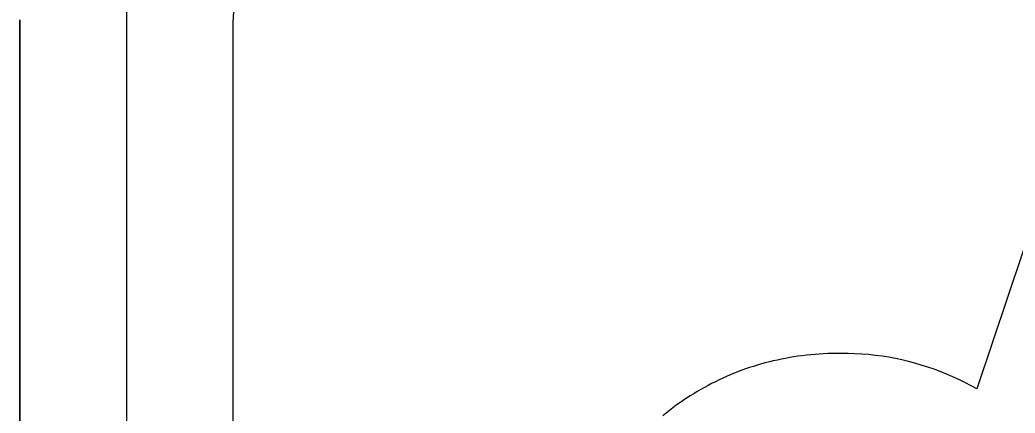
# Model space of a CAD drawing. Extents: x 99976 to 100136, y 99905 to 100011.
# Drawn here: x 100069.4236 to 100069.5418, y 99975.5954 to 99975.642 of the extents above; entities that cross this region are included whole.
import ezdxf

# ---------------------------------------------------------------- set-up
doc = ezdxf.new("R2010")
doc.units = 0
doc.layers.add('TR_SN_ConstructionSigns', color=7, linetype='Continuous')

msp = doc.modelspace()

# ---------------------------------------------------------------- linework, layer by layer
at = {"layer": 'TR_SN_ConstructionSigns'}
for p, q in [((100069.42363, 99975.23704), (100069.42363, 99975.64204)), ((100069.42363, 99975.64204), (100069.42363, 99975.23704)), ((100069.42363, 99975.64204), (100069.42363, 99975.23704)), ((100069.43628, 99975.64204), (100069.43628, 99975.23704)), ((100069.44894, 99975.23704), (100069.44894, 99975.64204)), ((100069.54583, 99975.62397), (100069.53725, 99975.59828)), ((100069.51601, 99975.60215), (100069.51551, 99975.60208)), ((100069.51651, 99975.60222), (100069.51601, 99975.60215)), ((100069.51701, 99975.60228), (100069.51651, 99975.60222)), ((100069.51751, 99975.60233), (100069.51701, 99975.60228)), ((100069.51802, 99975.60237), (100069.51751, 99975.60233)), ((100069.51853, 99975.60241), (100069.51802, 99975.60237)), ((100069.51904, 99975.60244), (100069.51853, 99975.60241)), ((100069.51956, 99975.60247), (100069.51904, 99975.60244)), ((100069.52008, 99975.60249), (100069.51956, 99975.60247)), ((100069.5206, 99975.6025), (100069.52008, 99975.60249)), ((100069.52112, 99975.6025), (100069.5206, 99975.6025)), ((100069.52194, 99975.60249), (100069.52112, 99975.6025)), ((100069.52276, 99975.60246), (100069.52194, 99975.60249)), ((100069.52358, 99975.60241), (100069.52276, 99975.60246)), ((100069.52438, 99975.60235), (100069.52358, 99975.60241)), ((100069.52518, 99975.60226), (100069.52438, 99975.60235)), ((100069.52598, 99975.60215), (100069.52518, 99975.60226)), ((100069.52677, 99975.60203), (100069.52598, 99975.60215)), ((100069.51071, 99975.60096), (100069.51024, 99975.60081)), ((100069.51118, 99975.6011), (100069.51071, 99975.60096)), ((100069.51165, 99975.60124), (100069.51118, 99975.6011)), ((100069.51212, 99975.60137), (100069.51165, 99975.60124)), ((100069.5126, 99975.60149), (100069.51212, 99975.60137)), ((100069.51307, 99975.6016), (100069.5126, 99975.60149)), ((100069.51356, 99975.60171), (100069.51307, 99975.6016)), ((100069.51404, 99975.60181), (100069.51356, 99975.60171)), ((100069.51453, 99975.60191), (100069.51404, 99975.60181)), ((100069.51502, 99975.602), (100069.51453, 99975.60191)), ((100069.51551, 99975.60208), (100069.51502, 99975.602)), ((100069.52756, 99975.60189), (100069.52677, 99975.60203)), ((100069.52833, 99975.60172), (100069.52756, 99975.60189)), ((100069.52911, 99975.60154), (100069.52833, 99975.60172)), ((100069.52988, 99975.60134), (100069.52911, 99975.60154)), ((100069.53064, 99975.60112), (100069.52988, 99975.60134)), ((100069.5314, 99975.60088), (100069.53064, 99975.60112)), ((100069.50796, 99975.59995), (100069.50752, 99975.59976)), ((100069.50841, 99975.60014), (100069.50796, 99975.59995)), ((100069.50887, 99975.60032), (100069.50841, 99975.60014)), ((100069.50932, 99975.60049), (100069.50887, 99975.60032)), ((100069.50978, 99975.60065), (100069.50932, 99975.60049)), ((100069.51024, 99975.60081), (100069.50978, 99975.60065)), ((100069.53215, 99975.60062), (100069.5314, 99975.60088)), ((100069.53289, 99975.60035), (100069.53215, 99975.60062)), ((100069.53363, 99975.60005), (100069.53289, 99975.60035)), ((100069.53437, 99975.59973), (100069.53363, 99975.60005)), ((100069.50532, 99975.59869), (100069.50489, 99975.59846)), ((100069.50575, 99975.59892), (100069.50532, 99975.59869)), ((100069.50619, 99975.59914), (100069.50575, 99975.59892)), ((100069.50663, 99975.59935), (100069.50619, 99975.59914)), ((100069.50707, 99975.59956), (100069.50663, 99975.59935)), ((100069.50752, 99975.59976), (100069.50707, 99975.59956)), ((100069.5351, 99975.5994), (100069.53437, 99975.59973)), ((100069.53582, 99975.59905), (100069.5351, 99975.5994)), ((100069.53654, 99975.59867), (100069.53582, 99975.59905)), ((100069.53725, 99975.59828), (100069.53654, 99975.59867)), ((100069.5032, 99975.59745), (100069.50278, 99975.59718)), ((100069.50362, 99975.59772), (100069.5032, 99975.59745)), ((100069.50404, 99975.59797), (100069.50362, 99975.59772)), ((100069.50446, 99975.59822), (100069.50404, 99975.59797)), ((100069.50489, 99975.59846), (100069.50446, 99975.59822)), ((100069.50155, 99975.59634), (100069.50114, 99975.59604)), ((100069.50196, 99975.59663), (100069.50155, 99975.59634)), ((100069.50237, 99975.59691), (100069.50196, 99975.59663)), ((100069.50278, 99975.59718), (100069.50237, 99975.59691)), ((100069.50034, 99975.59542), (100069.49994, 99975.59511)), ((100069.50074, 99975.59573), (100069.50034, 99975.59542)), ((100069.50114, 99975.59604), (100069.50074, 99975.59573))]:
    msp.add_line(p, q, dxfattribs=at)
for radius in [0.03797, 0.02531]:
    msp.add_arc((100069.47425, 99975.64204), radius, 90, 180, dxfattribs=at)

doc.saveas('drawing.dxf')
